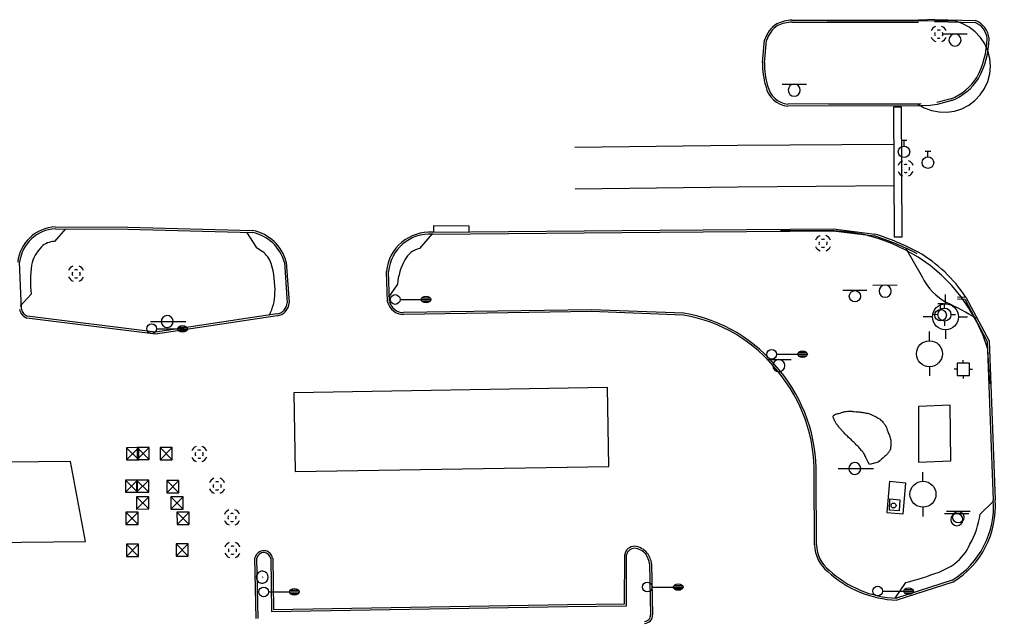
# Model space of a CAD drawing. Extents: x 2145380 to 2156929, y 139568 to 149130.
# Drawn here: x 2150565.2 to 2150866, y 148118.4 to 148302.9 of the extents above; entities that cross this region are included whole.
import ezdxf

# ---------------------------------------------------------------- set-up
doc = ezdxf.new("R2010")
doc.units = 0
for name, color, linetype in [('Default', 7, 'Continuous'), ('TOPO_Asphalt', 7, 'Continuous'), ('TOPO_Concrete', 7, 'Continuous'), ('TOPO_Curb Back', 7, 'Continuous'), ('TOPO_DRAIN_Inlet Grate', 7, 'Continuous'), ('TOPO_DRAIN_Manhole', 7, 'Continuous'), ('TOPO_Guardrail', 7, 'Continuous'), ('TOPO_Hedgerow', 7, 'Continuous'), ('TOPO_Light Pole', 7, 'Continuous'), ('TOPO_Misc', 7, 'Continuous'), ('TOPO_Misc Line', 7, 'Continuous'), ('TOPO_Power Pole', 7, 'Continuous'), ('TOPO_Sidewalk', 7, 'Continuous'), ('TOPO_Sign', 7, 'Continuous'), ('TOPO_Traffic Signal', 7, 'Continuous'), ('TOPO_Water Fire Hydrant', 7, 'Continuous'), ('TOPO_Water Valve', 7, 'Continuous')]:
    doc.layers.add(name, color=color, linetype=linetype)

# ---------------------------------------------------------------- blocks, each defined once
blk = doc.blocks.new('LP')
at = {"layer": 'TOPO_Light Pole'}
blk.add_line((3.81, 0), (20.32, 0), dxfattribs=at)
for points in [[(20.32, 0), (27.94, 0)], [(20.32, 0), (23.5, 0)], [(20.83, 1.27), (27.43, 1.27)], [(20.83, 1.27), (23.5, 1.27)], [(23.71, 1.27), (27.43, 1.27)], [(23.71, 0), (27.94, 0)], [(20.83, -1.27), (27.43, -1.27)], [(20.83, -1.27), (23.5, -1.27)], [(23.71, -1.27), (27.43, -1.27)]]:
    blk.add_lwpolyline(points, dxfattribs=at)
blk.add_circle((0, 0), 3.81, dxfattribs=at)
blk.add_ellipse((24.13, 0), major_axis=(3.81, 0), ratio=0.666667, dxfattribs=at)
blk = doc.blocks.new('MHEXST')
at = {"layer": 'TOPO_DRAIN_Manhole'}
for centre, radius, start, end in [((-0.1, 0.3), 12.7, 112.9748, 158.2636), ((-0.1, 0.1), 6.35, 157.9722, 204.161), ((-0.1, 0.1), 6.35, 66.1941, 113.691), ((-0.1, 0.3), 12.7, 22.0744, 68.6991), ((-0.1, 0.1), 6.35, 336.8023, 21.4046), ((-0.1, 0.3), 12.7, 202.6921, 248.1938), ((-0.1, 0.1), 6.35, 248.5791, 293.1995), ((-0.1, 0.3), 12.7, 291.7963, 337.3032)]:
    blk.add_arc(centre, radius, start, end, dxfattribs=at)
blk = doc.blocks.new('FIRHYD')
at = {"layer": 'TOPO_Water Fire Hydrant'}
for p, q in [((-0.02, 10.16), (-0.03, 17.34)), ((10.16, 0.02), (17.34, 0.03)), ((-10.16, -0.02), (-17.34, -0.03)), ((0.02, -10.16), (0.03, -17.34))]:
    blk.add_line(p, q, dxfattribs=at)
blk.add_circle((0, 0), 10.16, dxfattribs=at)
blk = doc.blocks.new('TRFSIG')
at = {"layer": 'TOPO_Traffic Signal'}
for p, q in [((0.04, 4.66), (0.04, 7.04)), ((-4.7, -0.09), (-7.08, -0.09)), ((0.04, -4.83), (0.04, -7.22)), ((4.79, -0.09), (7.17, -0.09))]:
    blk.add_line(p, q, dxfattribs=at)
blk.add_lwpolyline([(-4.7, -4.85), (4.81, -4.83), (4.79, 4.67), (-4.72, 4.66), (-4.7, -4.85)], dxfattribs=at)
blk = doc.blocks.new('POWPOL')
at = {"layer": 'TOPO_Power Pole'}
for p, q in [((0, 10.16), (0, 17.34)), ((0, -10.16), (0, -17.34))]:
    blk.add_line(p, q, dxfattribs=at)
blk.add_circle((0, 0), 10.16, dxfattribs=at)
blk = doc.blocks.new('EXSIGN')
at = {"layer": 'Default'}
blk.add_line((9.3, 4.42), (-9.3, 4.42), dxfattribs=at)
blk.add_circle((0, 0), 4.42, dxfattribs=at)
blk = doc.blocks.new('ventpipe')
at = {"layer": 'Default'}
blk.add_circle((0, 0), 1.92, dxfattribs=at)
blk = doc.blocks.new('WATVAL')
at = {"layer": 'Default'}
for p, q in [((-2.25, 9), (2.25, 9)), ((0, 4.5), (0, 9))]:
    blk.add_line(p, q, dxfattribs=at)
blk.add_circle((0, 0), 4.5, dxfattribs=at)

msp = doc.modelspace()

# ---------------------------------------------------------------- linework, layer by layer
at = {"layer": 'TOPO_Asphalt'}
for points in [[(2150847.18, 148302.86), (2150842.86, 148302.71), (2150842.27, 148302.7)], [(2150848.05, 148276.72), (2150845.8, 148276.36), (2150843.07, 148276.26)]]:
    msp.add_lwpolyline(points, dxfattribs=at)
msp.add_arc((2150819.86, 148192.95), 44.31, 33.3438, 59.7942, dxfattribs=at)
at = {"layer": 'TOPO_Concrete'}
msp.add_lwpolyline([(2150842.22, 148183.67), (2150842.3, 148166.49), (2150852.27, 148166.9), (2150852.01, 148184.05)], close=True, dxfattribs=at)
msp.add_lwpolyline([(2150837.54, 148150.6), (2150838.37, 148160.08), (2150833.29, 148160.52), (2150832.47, 148151.04), (2150837.54, 148150.6)], dxfattribs=at)
at = {"layer": 'TOPO_Curb Back'}
for p, q in [((2150576.26, 148238.98), (2150598.59, 148238.92)), ((2150576.27, 148238.38), (2150598.58, 148238.32)), ((2150598.58, 148238.32), (2150637.07, 148237.25)), ((2150598.59, 148238.92), (2150637.14, 148237.85)), ((2150565.79, 148213.61), (2150565.26, 148228.12)), ((2150646.84, 148228.06), (2150647.73, 148215.64)), ((2150647.43, 148228.16), (2150648.33, 148215.65)), ((2150607.14, 148205.96), (2150567.45, 148210.91)), ((2150607.14, 148206.57), (2150567.61, 148211.5)), ((2150644.51, 148212.18), (2150607.14, 148206.57)), ((2150644.59, 148211.58), (2150607.14, 148205.96))]:
    msp.add_line(p, q, dxfattribs=at)
for points in [[(2150803.27, 148302.68), (2150842.27, 148302.7)], [(2150803.29, 148302.08), (2150842.27, 148302.1)], [(2150814.58, 148276.77), (2150841.95, 148276.91), (2150844.01, 148275.71), (2150846.24, 148274.86), (2150848.58, 148274.4), (2150850.97, 148274.34), (2150853.33, 148274.68), (2150855.6, 148275.4), (2150857.72, 148276.49), (2150859.63, 148277.93), (2150861.28, 148279.66), (2150862.61, 148281.63), (2150863.59, 148283.81), (2150864.19, 148286.12), (2150864.41, 148288.49), (2150864.22, 148290.87), (2150863.64, 148293.18), (2150862.68, 148295.37), (2150861.37, 148297.36), (2150859.75, 148299.11), (2150857.86, 148300.56), (2150855.75, 148301.68), (2150853.78, 148302.35), (2150814.16, 148302.42)], [(2150847.16, 148302.26), (2150859.71, 148301.95)], [(2150847.18, 148302.86), (2150859.83, 148302.55)], [(2150794.18, 148289.61), (2150794.84, 148296.5)], [(2150794.78, 148289.57), (2150795.44, 148296.39)], [(2150843.06, 148276.86), (2150802.03, 148276.74)], [(2150852.31, 148278.44), (2150847.9, 148277.3)], [(2150852.5, 148277.87), (2150848.05, 148276.72)], [(2150843.07, 148276.26), (2150802, 148276.14)], [(2150692.6, 148237.32), (2150762.56, 148237.98), (2150816.04, 148238.42), (2150828.78, 148236.78)], [(2150692.6, 148236.72), (2150762.56, 148237.38), (2150816, 148237.82), (2150828.65, 148236.19)], [(2150864.19, 148190.61), (2150863.66, 148201.29), (2150862.14, 148205.57), (2150860.25, 148209.7), (2150858, 148213.65), (2150855.42, 148217.39), (2150852.51, 148220.89), (2150849.31, 148224.11), (2150845.84, 148227.05), (2150842.12, 148229.67), (2150838.19, 148231.95), (2150834.07, 148233.87), (2150829.8, 148235.43), (2150825.41, 148236.61), (2150820.93, 148237.39), (2150816.4, 148237.78), (2150814.81, 148237.82), (2150799.74, 148237.83)], [(2150678.64, 148215.86), (2150678.31, 148225.23)], [(2150679.24, 148215.95), (2150678.91, 148225.21)], [(2150854.23, 148216.8), (2150856.51, 148216.72), (2150863.41, 148203.7), (2150865.31, 148154.85)], [(2150854.25, 148217.4), (2150856.88, 148217.31), (2150864.01, 148203.86), (2150865.91, 148154.88)], [(2150769.9, 148212.43), (2150741.46, 148213.47), (2150683.56, 148212.58)], [(2150769.84, 148211.83), (2150741.45, 148212.87), (2150683.55, 148211.98)], [(2150810.22, 148141.02), (2150810.1, 148162.5)], [(2150810.82, 148141.03), (2150810.7, 148162.5)], [(2150638.16, 148118.36), (2150637.77, 148137)], [(2150638.76, 148118.32), (2150638.37, 148136.95)], [(2150642.64, 148136.83), (2150642.89, 148120.49), (2150734.1, 148122.07), (2150752.28, 148122.28), (2150752.31, 148137.97)], [(2150643.24, 148136.89), (2150643.48, 148121.1), (2150734.09, 148122.67), (2150751.68, 148122.87), (2150751.71, 148138.03)], [(2150759.39, 148135.14), (2150759.71, 148119.5)], [(2150759.99, 148135.18), (2150760.31, 148119.52)], [(2150852.62, 148130.12), (2150835.47, 148124.61)], [(2150852.87, 148129.57), (2150835.55, 148124.01)]]:
    msp.add_lwpolyline(points, dxfattribs=at)
for centre, radius, start, end in [((2150803.47, 148294.03), 8.97, 123.1488, 164.0493), ((2150803.47, 148294.03), 8.37, 123.4609, 163.6801), ((2150803.86, 148289.88), 12.81, 92.6264, 114.4173), ((2150803.86, 148289.88), 12.21, 92.689, 114.2013), ((2150857.42, 148296.38), 6.02, 5.7577, 67.6644), ((2150857.42, 148296.38), 6.62, 5.4202, 68.6445), ((2150836.32, 148297.73), 27.1, 331.9867, 358.4353), ((2150836.32, 148297.73), 27.7, 331.9302, 358.513), ((2150817.85, 148289.21), 23.68, 179.0324, 196.8751), ((2150817.85, 148289.21), 23.08, 179.0919, 196.9421), ((2150802.85, 148283.92), 7.22, 191.4752, 263.5188), ((2150845.67, 148294.56), 17.43, 292.3798, 326.7368), ((2150845.67, 148294.56), 18.03, 292.2475, 326.8239), ((2150802.85, 148283.92), 7.82, 191.689, 263.7766), ((2150576.83, 148226.75), 12.25, 92.6769, 173.4344), ((2150576.83, 148226.75), 11.65, 92.7489, 173.2143), ((2150634.44, 148224.67), 13.46, 15.038, 78.4056), ((2150691.6, 148224.01), 13.35, 85.6155, 174.7281), ((2150634.44, 148224.67), 12.86, 15.2906, 78.1743), ((2150691.6, 148224.01), 12.75, 85.6155, 174.5582), ((2150804.15, 148158.34), 81.62, 62.4695, 72.5333), ((2150804.15, 148158.34), 82.21, 62.4693, 72.5708), ((2150568.84, 148214.39), 3.75, 193.4084, 248.3607), ((2150568.84, 148214.39), 3.15, 194.4435, 247.0267), ((2150644.03, 148215.85), 3.71, 277.4374, 356.6771), ((2150644.03, 148215.85), 4.31, 277.518, 357.2145), ((2150683.66, 148217.17), 5.2, 194.6607, 268.7933), ((2150683.66, 148217.17), 4.6, 195.4661, 268.6597), ((2150761.89, 148165.49), 47.02, 38.1685, 80.2695), ((2150761.89, 148165.49), 47.62, 38.1802, 80.3179), ((2150762.04, 148163.62), 48.08, 358.666, 40.0274), ((2150762.04, 148163.62), 48.68, 358.6757, 40.016), ((2150838.61, 148152.93), 26.77, 301.5602, 4.0978), ((2150838.61, 148152.93), 27.37, 301.408, 4.0774), ((2150640.49, 148136.47), 2.77, 8.5564, 168.9625), ((2150640.49, 148136.47), 2.17, 9.5524, 167.3707), ((2150754.79, 148137.46), 3.13, 90.2129, 169.5095), ((2150754.79, 148137.46), 2.53, 90.7765, 168.342), ((2150754.33, 148135.09), 4.92, 38.4019, 85.0429), ((2150754.33, 148135.09), 5.52, 38.3589, 85.3466), ((2150753.49, 148134.53), 5.93, 5.9741, 37.597), ((2150753.49, 148134.53), 6.53, 5.7483, 37.6372), ((2150821.06, 148141.28), 10.84, 181.3662, 231.529), ((2150821.06, 148141.28), 10.24, 181.3962, 231.656), ((2150836.79, 148157.06), 33.08, 227.2005, 267.85), ((2150836.79, 148157.06), 32.48, 227.1601, 267.6644), ((2150757.74, 148119.41), 1.97, 271.8036, 2.4518), ((2150757.74, 148119.41), 2.57, 271.5985, 2.2941)]:
    msp.add_arc(centre, radius, start, end, dxfattribs=at)
at = {"layer": 'TOPO_DRAIN_Inlet Grate'}
msp.add_lwpolyline([(2150703.78, 148237.42), (2150703.76, 148239.21), (2150692.82, 148239.27), (2150692.84, 148237.32)], dxfattribs=at)
at = {"layer": 'TOPO_Guardrail'}
msp.add_lwpolyline([(2150833.44, 148155.18), (2150836.47, 148154.89), (2150836.32, 148151.52), (2150833.32, 148151.69), (2150833.44, 148155.18)], dxfattribs=at)
at = {"layer": 'TOPO_Hedgerow'}
msp.add_line((2150829.83, 148166.48), (2150827.17, 148165.76), dxfattribs=at)
for points in [[(2150824.71, 148170.14), (2150823.96, 148170.94), (2150823.19, 148171.73), (2150822.42, 148172.51), (2150821.48, 148173.46), (2150820.48, 148174.36), (2150819.53, 148175.3), (2150818.72, 148176.11), (2150818.03, 148176.98), (2150817.31, 148177.9), (2150816.74, 148178.62), (2150816.3, 148179.45), (2150816, 148180.24), (2150815.92, 148180.45), (2150815.98, 148180.74), (2150816.19, 148180.92), (2150816.64, 148181.31), (2150817.1, 148181.38), (2150817.59, 148181.51), (2150818.55, 148181.78), (2150819.5, 148182.12), (2150820.48, 148182.17), (2150821.13, 148182.21), (2150821.79, 148182.16), (2150822.44, 148182.11)], [(2150822.44, 148182.11), (2150823.39, 148182.03), (2150824.35, 148181.95), (2150825.3, 148181.79), (2150826.95, 148181.53), (2150828.46, 148180.86), (2150829.96, 148179.99), (2150830.59, 148179.61), (2150831.09, 148179.16), (2150831.52, 148178.56), (2150832.17, 148177.66), (2150832.54, 148176.71), (2150832.92, 148175.7), (2150833.44, 148174.34), (2150833.85, 148172.89), (2150833.72, 148171.54), (2150833.64, 148170.61), (2150833.2, 148169.58), (2150832.49, 148168.93), (2150831.61, 148168.11), (2150830.72, 148167.3), (2150829.83, 148166.48)], [(2150827.17, 148165.76), (2150826.59, 148166.91), (2150826.01, 148168.05), (2150825.43, 148169.2), (2150825.25, 148169.56), (2150824.98, 148169.85), (2150824.71, 148170.14)]]:
    msp.add_open_spline(points, degree=3, dxfattribs=at)
at = {"layer": 'TOPO_Misc'}
for p, q in [((2150598.21, 148170.97), (2150601.96, 148167.23)), ((2150601.43, 148171.05), (2150605.18, 148167.31)), ((2150608.56, 148171), (2150612.31, 148167.26)), ((2150597.85, 148160.98), (2150601.6, 148157.24)), ((2150601.3, 148160.99), (2150605.05, 148157.25)), ((2150610.6, 148160.82), (2150614.35, 148157.08)), ((2150601.31, 148155.82), (2150605.06, 148152.08)), ((2150611.88, 148155.78), (2150615.63, 148152.04)), ((2150598, 148151.09), (2150601.75, 148147.35)), ((2150613.75, 148151.07), (2150617.5, 148147.33)), ((2150598.16, 148141.2), (2150601.91, 148137.46)), ((2150613.45, 148141.31), (2150617.2, 148137.57)), ((2150640.07, 148131.03), (2150640.05, 148131.03)), ((2150640.07, 148131.03), (2150640.07, 148131.04)), ((2150640.07, 148131.03), (2150640.07, 148131.01)), ((2150640.07, 148131.03), (2150640.08, 148131.03))]:
    msp.add_line(p, q, dxfattribs=at)
for points in [[(2150598.22, 148167.23), (2150601.96, 148167.23), (2150601.95, 148170.98), (2150598.21, 148170.97), (2150598.22, 148167.23), (2150601.95, 148170.98)], [(2150601.44, 148167.3), (2150605.18, 148167.31), (2150605.17, 148171.05), (2150601.43, 148171.05), (2150601.44, 148167.3), (2150605.17, 148171.05)], [(2150608.56, 148167.26), (2150612.31, 148167.26), (2150612.3, 148171.01), (2150608.56, 148171), (2150608.56, 148167.26), (2150612.3, 148171.01)], [(2150597.85, 148157.24), (2150601.6, 148157.24), (2150601.59, 148160.99), (2150597.85, 148160.98), (2150597.85, 148157.24), (2150601.59, 148160.99)], [(2150601.3, 148157.25), (2150605.05, 148157.25), (2150605.04, 148161), (2150601.3, 148160.99), (2150601.3, 148157.25), (2150605.04, 148161)], [(2150610.61, 148157.08), (2150614.35, 148157.08), (2150614.34, 148160.83), (2150610.6, 148160.82), (2150610.61, 148157.08), (2150614.34, 148160.83)], [(2150601.32, 148152.07), (2150605.06, 148152.08), (2150605.05, 148155.82), (2150601.31, 148155.82), (2150601.32, 148152.07), (2150605.05, 148155.82)], [(2150611.89, 148152.04), (2150615.63, 148152.04), (2150615.63, 148155.79), (2150611.88, 148155.78), (2150611.89, 148152.04), (2150615.63, 148155.79)], [(2150598.01, 148147.35), (2150601.75, 148147.35), (2150601.75, 148151.1), (2150598, 148151.09), (2150598.01, 148147.35), (2150601.75, 148151.1)], [(2150613.76, 148147.32), (2150617.5, 148147.33), (2150617.49, 148151.07), (2150613.75, 148151.07), (2150613.76, 148147.32), (2150617.49, 148151.07)], [(2150598.17, 148137.45), (2150601.91, 148137.46), (2150601.9, 148141.2), (2150598.16, 148141.2), (2150598.17, 148137.45), (2150601.9, 148141.2)], [(2150613.46, 148137.56), (2150617.2, 148137.57), (2150617.2, 148141.31), (2150613.45, 148141.31), (2150613.46, 148137.56), (2150617.2, 148141.31)]]:
    msp.add_lwpolyline(points, dxfattribs=at)
for centre, radius, start, end in [((2150640.06, 148131.06), 1.87, 85.9623, 180), ((2150639.99, 148131.06), 1.88, 276.2662, 83.7338), ((2150640.06, 148131.06), 1.87, 180, 274.0377)]:
    msp.add_arc(centre, radius, start, end, dxfattribs=at)
at = {"layer": 'TOPO_Misc Line'}
for points in [[(2150836.87, 148275.97), (2150837.08, 148235.79), (2150834.87, 148235.78), (2150834.66, 148275.96)], [(2150746.43, 148189.47), (2150649.76, 148187.91), (2150650.15, 148163.61), (2150746.82, 148165.17)], [(2150580.94, 148166.69), (2150531.45, 148166.21), (2150536.15, 148141.57), (2150585.61, 148142.05)]]:
    msp.add_lwpolyline(points, close=True, dxfattribs=at)
for points in [[(2150834.72, 148264.41), (2150786.49, 148264.01), (2150736.35, 148263.41)], [(2150834.83, 148251.61), (2150786.62, 148251.21), (2150736.5, 148250.62)]]:
    msp.add_lwpolyline(points, dxfattribs=at)
at = {"layer": 'TOPO_Sidewalk'}
for points in [[(2150579.41, 148238.37), (2150575.97, 148234.47)], [(2150635.13, 148237.31), (2150638.16, 148232.71), (2150640.14, 148231.38)], [(2150692.24, 148236.74), (2150688.46, 148232.29)], [(2150838.24, 148232.49), (2150843.36, 148223.62)], [(2150681.66, 148221.33), (2150678.89, 148217.38)], [(2150568.81, 148218.29), (2150565.45, 148214.57)], [(2150865.33, 148154.52), (2150861.21, 148150.46)], [(2150838.3, 148129.43), (2150834.97, 148124.63)]]:
    msp.add_lwpolyline(points, dxfattribs=at)
for centre, radius, start, end in [((2150576.05, 148228.67), 5.81, 90.758, 134.0766), ((2150580.06, 148224.77), 11.4, 134.9553, 167.8292), ((2150635.35, 148225.09), 7.9, 19.4031, 52.7383), ((2150689.81, 148225.93), 6.5, 101.9888, 153.3708), ((2150700.63, 148219.56), 19.05, 150.8372, 174.6624), ((2150601.14, 148222.32), 32.58, 171.4382, 187.116), ((2150612.97, 148219.33), 30.99, 358.5201, 15.6966), ((2150859.22, 148231.22), 17.58, 205.6212, 242.5388), ((2150628.76, 148218.85), 15.19, 332.4752, 358.7685), ((2150799.16, 148109.49), 118.16, 59.0177, 63.9199), ((2150834.87, 148154.15), 26.6, 330.9023, 352.023), ((2150844.26, 148147.25), 15.11, 307.5103, 336.4481), ((2150837.79, 148158.69), 28.19, 292.5206, 303.7919), ((2150811.88, 148231.71), 105.64, 284.4878, 290.3336)]:
    msp.add_arc(centre, radius, start, end, dxfattribs=at)
at = {"layer": 'TOPO_Sign'}
for points in [[(2150849.75, 148298.42), (2150857.24, 148298.43)], [(2150853.5, 148298.42), (2150853.5, 148298.42)], [(2150851.63, 148296.55), (2150851.63, 148296.55)], [(2150853.5, 148294.68), (2150853.5, 148294.68)], [(2150855.37, 148296.55), (2150855.37, 148296.55)], [(2150800.22, 148282.99), (2150807.71, 148283)], [(2150803.97, 148282.99), (2150803.97, 148282.99)], [(2150802.1, 148281.12), (2150802.1, 148281.12)], [(2150805.84, 148281.12), (2150805.84, 148281.12)], [(2150803.97, 148279.25), (2150803.97, 148279.25)], [(2150828.23, 148221.08), (2150835.72, 148221.09)], [(2150831.98, 148221.08), (2150831.98, 148221.08)], [(2150830.11, 148219.21), (2150830.11, 148219.21)], [(2150831.98, 148217.35), (2150831.98, 148217.35)], [(2150833.84, 148219.21), (2150833.84, 148219.21)], [(2150605.62, 148209.8), (2150616.5, 148209.86)], [(2150795.49, 148198.11), (2150802.98, 148198.12)], [(2150797.37, 148196.24), (2150797.37, 148196.24)], [(2150799.24, 148198.11), (2150799.24, 148198.11)], [(2150801.11, 148196.24), (2150801.11, 148196.24)], [(2150799.24, 148194.38), (2150799.24, 148194.38)], [(2150817.48, 148164.53), (2150828.35, 148164.59)], [(2150850.29, 148150.66), (2150857.79, 148150.67)], [(2150854.04, 148150.66), (2150854.04, 148150.66)], [(2150852.18, 148148.79), (2150852.18, 148148.79)], [(2150855.91, 148148.79), (2150855.91, 148148.79)], [(2150854.04, 148146.93), (2150854.04, 148146.93)]]:
    msp.add_lwpolyline(points, dxfattribs=at)
for centre, radius, start, end in [((2150853.5, 148296.55), 1.87, 90, 180), ((2150853.5, 148296.55), 1.87, 360, 90), ((2150853.5, 148296.55), 1.87, 180, 270), ((2150853.5, 148296.55), 1.87, 270, 0), ((2150803.97, 148281.12), 1.87, 90, 180), ((2150803.97, 148281.12), 1.87, 360, 90), ((2150803.97, 148281.12), 1.87, 180, 270), ((2150803.97, 148281.12), 1.87, 270, 0), ((2150831.98, 148219.21), 1.87, 90, 180), ((2150831.98, 148219.21), 1.87, 360, 90), ((2150831.98, 148219.21), 1.87, 180, 270), ((2150831.98, 148219.21), 1.87, 270, 0), ((2150610.75, 148209.82), 1.84, 47.4196, 227.4196), ((2150610.75, 148209.82), 1.84, 227.4196, 47.4196), ((2150799.24, 148196.24), 1.87, 90, 180), ((2150799.24, 148196.24), 1.87, 180, 270), ((2150799.24, 148196.24), 1.87, 360, 90), ((2150799.24, 148196.24), 1.87, 270, 0), ((2150822.61, 148164.55), 1.84, 47.4196, 227.4196), ((2150822.61, 148164.55), 1.84, 227.4196, 47.4196), ((2150854.04, 148148.79), 1.87, 90, 180), ((2150854.04, 148148.79), 1.87, 360, 90), ((2150854.04, 148148.79), 1.87, 180, 270), ((2150854.04, 148148.79), 1.87, 270, 0)]:
    msp.add_arc(centre, radius, start, end, dxfattribs=at)

# ---------------------------------------------------------------- block references
at = {"layer": 'TOPO_DRAIN_Manhole', "xscale": 0.19685000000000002, "yscale": 0.19685000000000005}
for p in [(2150848.5, 148298.35), (2150838.3, 148256.94), (2150812.85, 148233.9), (2150582.68, 148224.53), (2150620.62, 148168.97), (2150626.14, 148159.17), (2150630.73, 148149.44), (2150630.85, 148139.37)]:
    msp.add_blockref('MHEXST', p, dxfattribs=at)
at = {"layer": 'TOPO_Light Pole', "xscale": 0.39370000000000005, "yscale": 0.3937000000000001}
for p in [(2150680.99, 148216.62), (2150605.96, 148207.6), (2150797.01, 148199.75), (2150758.7, 148128.04), (2150640.44, 148126.55), (2150829.68, 148126.78)]:
    msp.add_blockref('LP', p, dxfattribs=at)
at = {"layer": 'TOPO_Misc', "xscale": 0.39370000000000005, "yscale": 0.3937000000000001}
for name, p in [('EXSIGN', (2150822.65, 148217.63)), ('ventpipe', (2150834.58, 148153.17)), ('ventpipe', (2150834.58, 148153.17)), ('EXSIGN', (2150854.5, 148149.56))]:
    msp.add_blockref(name, p, dxfattribs=at)
at = {"layer": 'TOPO_Power Pole', "xscale": 0.39370000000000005, "yscale": 0.3937000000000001}
for p in [(2150845.62, 148199.91), (2150843.63, 148156.62)]:
    msp.add_blockref('POWPOL', p, dxfattribs=at)
at = {"layer": 'TOPO_Traffic Signal', "xscale": 0.39370000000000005, "yscale": 0.3937000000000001}
msp.add_blockref('TRFSIG', (2150856.05, 148195.15), dxfattribs=at)
at = {"layer": 'TOPO_Water Fire Hydrant'}
for p, xscale, yscale in [((2150850.56, 148211.28), 0.39370000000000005, 0.3937000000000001), ((2150850.26, 148211.95), 0.19685000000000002, 0.19685000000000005)]:
    msp.add_blockref('FIRHYD', p, dxfattribs=dict(at, xscale=xscale, yscale=yscale))
at = {"layer": 'TOPO_Water Valve', "xscale": 0.39370000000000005, "yscale": 0.3937000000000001}
for p in [(2150837.79, 148262.11), (2150845.17, 148258.78), (2150849.07, 148211.79)]:
    msp.add_blockref('WATVAL', p, dxfattribs=at)

doc.saveas('drawing.dxf')
